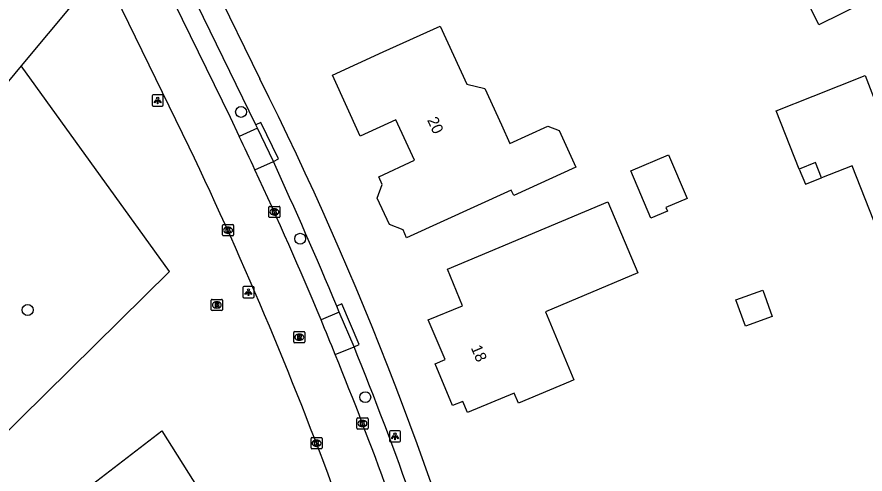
# Model space of a CAD drawing. Extents: x 160457 to 162082, y 388340 to 389736.
# Drawn here: x 160767.1 to 160843, y 388582.9 to 388623.8 of the extents above; entities that cross this region are included whole.
import ezdxf

# ---------------------------------------------------------------- set-up
doc = ezdxf.new("R2010")
doc.units = 0
for name, color, linetype in [('IMGEO_Boom', 7, 'Continuous'), ('IMGEO_Gemengd_bos', 7, 'Continuous'), ('IMGEO_Groenvoorziening', 7, 'Continuous'), ('IMGEO_Kolk', 7, 'Continuous'), ('IMGEO_Lichtpunt', 7, 'Continuous'), ('IMGEO_Loofbos', 7, 'Continuous'), ('IMGEO_Pand', 7, 'Continuous'), ('IMGEO_Pand_nummerreeks', 7, 'Continuous'), ('IMGEO_Pand_overbouw', 7, 'Continuous'), ('IMGEO_Parkeervlak_open', 7, 'Continuous'), ('IMGEO_Rijbaan_lokaal_open', 7, 'Continuous'), ('IMGEO_Rioolput', 7, 'Continuous'), ('IMGEO_Voetpad_open', 7, 'Continuous')]:
    doc.layers.add(name, color=color, linetype=linetype)

msp = doc.modelspace()

# ---------------------------------------------------------------- linework, layer by layer
at = {"layer": 'IMGEO_Boom'}
for centre in [(160787.122, 388615.309), (160792.414, 388603.948), (160768.028, 388597.574), (160798.242, 388589.768)]:
    msp.add_circle(centre, 0.489, dxfattribs=at)
at = {"layer": 'IMGEO_Gemengd_bos'}
msp.add_lwpolyline([(160784.735, 388561.456), (160767.245, 388576.916), (160780.041, 388586.754), (160790.306, 388570.459), (160784.735, 388561.456)], dxfattribs=at)
at = {"layer": 'IMGEO_Groenvoorziening'}
msp.add_lwpolyline([(160774.68, 388628.159), (160767.455, 388619.42)], dxfattribs=at)
at = {"layer": 'IMGEO_Kolk'}
for p, q in [((160789.602, 388605.924), (160789.602, 388606.776)), ((160789.677, 388606.85), (160790.529, 388606.85)), ((160790.09, 388606.63), (160790.115, 388606.63)), ((160790.603, 388606.776), (160790.603, 388605.924)), ((160790.529, 388605.85), (160789.677, 388605.85)), ((160790.113, 388606.07), (160790.088, 388606.07)), ((160785.456, 388604.29), (160785.456, 388605.142)), ((160785.531, 388605.216), (160786.383, 388605.216)), ((160785.944, 388604.996), (160785.969, 388604.996)), ((160786.457, 388605.142), (160786.457, 388604.29)), ((160786.383, 388604.216), (160785.531, 388604.216)), ((160785.967, 388604.436), (160785.942, 388604.436)), ((160797.487, 388586.984), (160797.487, 388587.836)), ((160797.562, 388587.91), (160798.414, 388587.91)), ((160797.975, 388587.69), (160798, 388587.69)), ((160798.488, 388587.836), (160798.488, 388586.984)), ((160798.414, 388586.91), (160797.562, 388586.91)), ((160797.998, 388587.13), (160797.973, 388587.13)), ((160793.383, 388585.217), (160793.383, 388586.069)), ((160793.458, 388586.143), (160794.31, 388586.143)), ((160794.384, 388586.069), (160794.384, 388585.217)), ((160793.894, 388585.363), (160793.869, 388585.363)), ((160793.871, 388585.923), (160793.896, 388585.923)), ((160794.31, 388585.143), (160793.458, 388585.143))]:
    msp.add_line(p, q, dxfattribs=at)
for points in [[(160789.602, 388605.924), (160789.602, 388606.776)], [(160789.677, 388606.85), (160790.529, 388606.85)], [(160789.923, 388606.55), (160790.046, 388606.55), (160790.046, 388606.399), (160790.176, 388606.55), (160790.34, 388606.55), (160790.194, 388606.399), (160790.347, 388606.15), (160790.195, 388606.15), (160790.11, 388606.314), (160790.046, 388606.247), (160790.046, 388606.15), (160789.923, 388606.15), (160789.923, 388606.55)], [(160790.603, 388606.776), (160790.603, 388605.924)], [(160790.529, 388605.85), (160789.677, 388605.85)], [(160785.456, 388604.29), (160785.456, 388605.142)], [(160785.531, 388605.216), (160786.383, 388605.216)], [(160785.777, 388604.916), (160785.9, 388604.916), (160785.9, 388604.765), (160786.03, 388604.916), (160786.194, 388604.916), (160786.048, 388604.765), (160786.201, 388604.516), (160786.049, 388604.516), (160785.964, 388604.68), (160785.9, 388604.613), (160785.9, 388604.516), (160785.777, 388604.516), (160785.777, 388604.916)], [(160786.457, 388605.142), (160786.457, 388604.29)], [(160786.383, 388604.216), (160785.531, 388604.216)], [(160797.487, 388586.984), (160797.487, 388587.836)], [(160797.562, 388587.91), (160798.414, 388587.91)], [(160797.808, 388587.61), (160797.931, 388587.61), (160797.931, 388587.459), (160798.061, 388587.61), (160798.225, 388587.61), (160798.079, 388587.459), (160798.232, 388587.21), (160798.08, 388587.21), (160797.995, 388587.374), (160797.931, 388587.307), (160797.931, 388587.21), (160797.808, 388587.21), (160797.808, 388587.61)], [(160798.488, 388587.836), (160798.488, 388586.984)], [(160798.414, 388586.91), (160797.562, 388586.91)], [(160793.383, 388585.217), (160793.383, 388586.069)], [(160793.458, 388586.143), (160794.31, 388586.143)], [(160794.384, 388586.069), (160794.384, 388585.217)], [(160793.704, 388585.843), (160793.827, 388585.843), (160793.827, 388585.692), (160793.957, 388585.843), (160794.121, 388585.843), (160793.975, 388585.692), (160794.128, 388585.443), (160793.976, 388585.443), (160793.891, 388585.607), (160793.827, 388585.54), (160793.827, 388585.443), (160793.704, 388585.443), (160793.704, 388585.843)], [(160794.31, 388585.143), (160793.458, 388585.143)]]:
    msp.add_lwpolyline(points, dxfattribs=at)
for centre, start, end in [((160789.679, 388606.774), 91.55205, 178.44795), ((160789.679, 388606.774), 91.55205, 178.44795), ((160790.527, 388606.774), 1.55205, 88.44795), ((160790.527, 388606.774), 1.55205, 88.44795), ((160789.679, 388605.926), 181.55205, 268.44795), ((160789.679, 388605.926), 181.55205, 268.44795), ((160790.527, 388605.926), 271.55205, 358.44795), ((160790.527, 388605.926), 271.55205, 358.44795), ((160785.533, 388605.14), 91.55205, 178.44795), ((160785.533, 388605.14), 91.55205, 178.44795), ((160786.381, 388605.14), 1.55205, 88.44795), ((160786.381, 388605.14), 1.55205, 88.44795), ((160785.533, 388604.292), 181.55205, 268.44795), ((160785.533, 388604.292), 181.55205, 268.44795), ((160786.381, 388604.292), 271.55205, 358.44795), ((160786.381, 388604.292), 271.55205, 358.44795), ((160797.564, 388587.834), 91.55205, 178.44795), ((160797.564, 388587.834), 91.55205, 178.44795), ((160798.412, 388587.834), 1.55205, 88.44795), ((160798.412, 388587.834), 1.55205, 88.44795), ((160797.564, 388586.986), 181.55205, 268.44795), ((160797.564, 388586.986), 181.55205, 268.44795), ((160798.412, 388586.986), 271.55205, 358.44795), ((160798.412, 388586.986), 271.55205, 358.44795), ((160793.46, 388586.067), 91.55205, 178.44795), ((160793.46, 388586.067), 91.55205, 178.44795), ((160794.308, 388586.067), 1.55205, 88.44795), ((160794.308, 388586.067), 1.55205, 88.44795), ((160793.46, 388585.219), 181.55205, 268.44795), ((160793.46, 388585.219), 181.55205, 268.44795), ((160794.308, 388585.219), 271.55205, 358.44795), ((160794.308, 388585.219), 271.55205, 358.44795)]:
    msp.add_arc(centre, 0.0765, start, end, dxfattribs=at)
for centre, major_axis, ratio, start_param, end_param in [((160790.089, 388606.35), (-0.387, 0.002), 0.722429, 4.712389, 7.853982), ((160790.114, 388606.35), (-0.39, 0.002), 0.717154, 1.570796, 4.712389), ((160785.943, 388604.716), (-0.387, 0.002), 0.722429, 4.712389, 7.853982), ((160785.968, 388604.716), (-0.39, 0.002), 0.717154, 1.570796, 4.712389), ((160797.974, 388587.41), (-0.387, 0.002), 0.722429, 4.712389, 7.853982), ((160797.999, 388587.41), (-0.39, 0.002), 0.717154, 1.570796, 4.712389), ((160793.87, 388585.643), (-0.387, 0.002), 0.722429, 4.712389, 7.853982), ((160793.895, 388585.643), (-0.39, 0.002), 0.717154, 1.570796, 4.712389)]:
    msp.add_ellipse(centre, major_axis=major_axis, ratio=ratio, start_param=start_param, end_param=end_param, dxfattribs=at)
at = {"layer": 'IMGEO_Lichtpunt'}
for p, q in [((160779.162, 388616.737), (160779.162, 388615.93)), ((160779.162, 388616.737), (160779.162, 388615.93)), ((160780.064, 388616.832), (160779.256, 388616.832)), ((160780.064, 388616.832), (160779.256, 388616.832)), ((160780.158, 388615.93), (160780.158, 388616.737)), ((160780.158, 388615.93), (160780.158, 388616.737)), ((160779.256, 388615.836), (160780.064, 388615.836)), ((160779.256, 388615.836), (160780.064, 388615.836)), ((160788.189, 388599.671), (160787.381, 388599.671)), ((160788.189, 388599.671), (160787.381, 388599.671)), ((160787.287, 388599.576), (160787.287, 388598.769)), ((160787.287, 388599.576), (160787.287, 388598.769)), ((160788.283, 388598.769), (160788.283, 388599.576)), ((160788.283, 388598.769), (160788.283, 388599.576)), ((160787.381, 388598.675), (160788.189, 388598.675)), ((160787.381, 388598.675), (160788.189, 388598.675)), ((160801.299, 388586.76), (160800.491, 388586.76)), ((160801.299, 388586.76), (160800.491, 388586.76)), ((160800.397, 388586.665), (160800.397, 388585.858)), ((160800.397, 388586.665), (160800.397, 388585.858)), ((160801.393, 388585.858), (160801.393, 388586.665)), ((160801.393, 388585.858), (160801.393, 388586.665)), ((160800.491, 388585.764), (160801.299, 388585.764)), ((160800.491, 388585.764), (160801.299, 388585.764))]:
    msp.add_line(p, q, dxfattribs=at)
for points in [[(160779.536, 388616.401), (160779.575, 388616.373), (160779.387, 388616.111), (160779.349, 388616.138), (160779.536, 388616.401)], [(160779.638, 388616.353), (160779.685, 388616.353), (160779.685, 388616.031), (160779.638, 388616.031), (160779.638, 388616.353)], [(160779.748, 388616.373), (160779.786, 388616.4), (160779.973, 388616.138), (160779.934, 388616.11), (160779.748, 388616.373)], [(160787.661, 388599.24), (160787.7, 388599.212), (160787.512, 388598.95), (160787.474, 388598.977), (160787.661, 388599.24)], [(160787.763, 388599.192), (160787.81, 388599.192), (160787.81, 388598.87), (160787.763, 388598.87), (160787.763, 388599.192)], [(160787.873, 388599.212), (160787.911, 388599.239), (160788.098, 388598.977), (160788.059, 388598.949), (160787.873, 388599.212)], [(160800.771, 388586.329), (160800.81, 388586.301), (160800.622, 388586.039), (160800.584, 388586.066), (160800.771, 388586.329)], [(160800.873, 388586.281), (160800.92, 388586.281), (160800.92, 388585.959), (160800.873, 388585.959), (160800.873, 388586.281)], [(160800.983, 388586.301), (160801.021, 388586.328), (160801.208, 388586.066), (160801.169, 388586.038), (160800.983, 388586.301)]]:
    msp.add_lwpolyline(points, dxfattribs=at)
for centre in [(160779.661, 388616.535), (160787.786, 388599.374), (160800.896, 388586.463)]:
    msp.add_circle(centre, 0.0994, dxfattribs=at)
for centre, start, end in [((160779.256, 388616.737), 90, 180), ((160779.256, 388616.737), 90, 180), ((160780.064, 388616.737), 0, 90), ((160780.064, 388616.737), 0, 90), ((160779.256, 388615.93), 180, 270), ((160779.256, 388615.93), 180, 270), ((160780.064, 388615.93), 270, 0), ((160780.064, 388615.93), 270, 360), ((160787.381, 388599.576), 90, 180), ((160787.381, 388599.576), 90, 180), ((160788.189, 388599.576), 0, 90), ((160788.189, 388599.576), 0, 90), ((160787.381, 388598.769), 180, 270), ((160787.381, 388598.769), 180, 270), ((160788.189, 388598.769), 270, 0), ((160788.189, 388598.769), 270, 360), ((160800.491, 388586.665), 90, 180), ((160800.491, 388586.665), 90, 180), ((160801.299, 388586.665), 0, 90), ((160801.299, 388586.665), 0, 90), ((160800.491, 388585.858), 180, 270), ((160800.491, 388585.858), 180, 270), ((160801.299, 388585.858), 270, 0), ((160801.299, 388585.858), 270, 360)]:
    msp.add_arc(centre, 0.0946, start, end, dxfattribs=at)
at = {"layer": 'IMGEO_Loofbos'}
for points in [[(160737.308, 388582.959), (160753.488, 388577.188), (160762.874, 388583.451), (160780.727, 388601.005), (160767.455, 388619.42)], [(160767.455, 388619.42), (160737.308, 388582.959)]]:
    msp.add_lwpolyline(points, dxfattribs=at)
at = {"layer": 'IMGEO_Pand'}
for points in [[(160829.98, 388633.244), (160833.213, 388634.834), (160836.264, 388636.334), (160837.071, 388636.731), (160840.75, 388638.54), (160842.021, 388635.981), (160843.345, 388636.651), (160844.822, 388633.675), (160843.472, 388633.054), (160844.732, 388630.459), (160841.155, 388628.699), (160842.9, 388625.1), (160838.842, 388623.094), (160837.071, 388626.698), (160833.951, 388625.164), (160829.98, 388633.244)], [(160801.932, 388604.031), (160801.637, 388604.736), (160800.404, 388605.22), (160799.301, 388607.577), (160799.754, 388608.803), (160799.448, 388609.506), (160802.641, 388610.98), (160800.981, 388614.598), (160797.785, 388613.128), (160795.293, 388618.607), (160799.845, 388620.678), (160804.951, 388623), (160807.316, 388617.803), (160808.948, 388617.404), (160810.423, 388614.163), (160811.184, 388612.491), (160814.583, 388614.038), (160815.583, 388613.634), (160817.078, 388610.348), (160811.527, 388607.822), (160811.283, 388608.315), (160801.932, 388604.031)], [(160843.76, 388605.56), (160841.799, 388610.486), (160839.067, 388609.398), (160838.522, 388610.766), (160837.08, 388610.192), (160835.002, 388615.409), (160838.329, 388616.732), (160842.974, 388618.58), (160844.227, 388615.307), (160850.05, 388617.612), (160852.452, 388611.517), (160853.104, 388611.773), (160854.219, 388608.964), (160851.931, 388608.061), (160851.673, 388608.71), (160843.76, 388605.56)], [(160822.009, 388610.04), (160825.387, 388611.463), (160827.034, 388607.552), (160825.14, 388606.755), (160825.285, 388606.412), (160823.8, 388605.787), (160822.009, 388610.04)], [(160811.958, 388589.232), (160811.561, 388590.115), (160807.398, 388588.383), (160806.976, 388589.388), (160806.059, 388589.032), (160804.496, 388592.764), (160805.397, 388593.143), (160803.875, 388596.677), (160806.929, 388597.954), (160805.604, 388601.224), (160810.215, 388603.16), (160819.957, 388607.249), (160822.636, 388600.89), (160814.354, 388597.403), (160816.918, 388591.321), (160816.566, 388591.173), (160811.958, 388589.232)], [(160831.397, 388598.487), (160833.808, 388599.357), (160834.664, 388596.986), (160832.253, 388596.116), (160831.397, 388598.487)]]:
    msp.add_lwpolyline(points, dxfattribs=at)
at = {"layer": 'IMGEO_Pand_overbouw'}
msp.add_lwpolyline([(160837.625, 388608.824), (160839.067, 388609.398), (160838.522, 388610.766), (160837.08, 388610.192)], close=True, dxfattribs=at)
at = {"layer": 'IMGEO_Parkeervlak_open'}
for points in [[(160788.581, 388613.855), (160786.963, 388613.109)], [(160788.369, 388610.119), (160790.013, 388610.878)], [(160795.916, 388597.377), (160794.279, 388596.688)], [(160795.557, 388593.575), (160797.231, 388594.281)]]:
    msp.add_lwpolyline(points, dxfattribs=at)
at = {"layer": 'IMGEO_Rijbaan_lokaal_open'}
for points in [[(160773.981, 388639.715), (160786.14, 388614.827), (160786.963, 388613.109)], [(160782.482, 388612.146), (160774.68, 388628.159)]]:
    msp.add_lwpolyline(points, dxfattribs=at)
for centre, radius, start, end in [((160463.692, 388459.27), 358.009, 24.92012, 25.4489), ((160456.711, 388456.601), 361, 19.95218, 25.52296), ((160466.189, 388460.335), 355.296, 22.56753, 24.93403), ((160488.255, 388469.235), 331.504, 22.02913, 22.61075), ((160463.329, 388459.047), 358.432, 19.93653, 22.04428)]:
    msp.add_arc(centre, radius, start, end, dxfattribs=at)
at = {"layer": 'IMGEO_Rioolput'}
for p, q in [((160784.456, 388597.596), (160784.456, 388598.448)), ((160784.531, 388598.522), (160785.383, 388598.522)), ((160784.944, 388598.302), (160784.969, 388598.302)), ((160785.457, 388598.448), (160785.457, 388597.596)), ((160785.383, 388597.522), (160784.531, 388597.522)), ((160784.967, 388597.742), (160784.942, 388597.742)), ((160791.833, 388594.71), (160791.833, 388595.562)), ((160791.908, 388595.636), (160792.76, 388595.636)), ((160792.321, 388595.416), (160792.346, 388595.416)), ((160792.834, 388595.562), (160792.834, 388594.71)), ((160792.76, 388594.636), (160791.908, 388594.636)), ((160792.344, 388594.856), (160792.319, 388594.856))]:
    msp.add_line(p, q, dxfattribs=at)
for points in [[(160784.456, 388597.596), (160784.456, 388598.448)], [(160784.531, 388598.522), (160785.383, 388598.522)], [(160785.045, 388598.22), (160784.793, 388598.222), (160784.793, 388597.822)], [(160784.971, 388598.141), (160784.917, 388598.141), (160784.917, 388598.06)], [(160785.457, 388598.448), (160785.457, 388597.596)], [(160785.383, 388597.522), (160784.531, 388597.522)], [(160784.793, 388597.822), (160784.917, 388597.822), (160784.917, 388597.984), (160784.928, 388597.984)], [(160784.917, 388598.06), (160784.969, 388598.06)], [(160784.975, 388597.955), (160785.046, 388597.822), (160785.186, 388597.822), (160785.121, 388597.948)], [(160791.833, 388594.71), (160791.833, 388595.562)], [(160791.908, 388595.636), (160792.76, 388595.636)], [(160792.422, 388595.334), (160792.17, 388595.336), (160792.17, 388594.936)], [(160792.17, 388594.936), (160792.294, 388594.936), (160792.294, 388595.098), (160792.305, 388595.098)], [(160792.348, 388595.255), (160792.294, 388595.255), (160792.294, 388595.174)], [(160792.294, 388595.174), (160792.346, 388595.174)], [(160792.352, 388595.069), (160792.423, 388594.936), (160792.563, 388594.936), (160792.498, 388595.062)], [(160792.834, 388595.562), (160792.834, 388594.71)], [(160792.76, 388594.636), (160791.908, 388594.636)]]:
    msp.add_lwpolyline(points, dxfattribs=at)
for centre, radius, start, end in [((160784.533, 388598.446), 0.0765, 91.55205, 178.44795), ((160784.533, 388598.446), 0.0765, 91.55205, 178.44795), ((160784.977, 388598.045), 0.0964, 77.00612, 93.18647), ((160784.991, 388598.102), 0.0378, 276.66336, 79.67722), ((160785.044, 388598.11), 0.109, 350.36119, 89.41601), ((160785.042, 388598.11), 0.112, 277.58423, 350.98172), ((160785.381, 388598.446), 0.0765, 1.55205, 88.44795), ((160785.381, 388598.446), 0.0765, 1.55205, 88.44795), ((160784.533, 388597.598), 0.0765, 181.55205, 268.44795), ((160784.533, 388597.598), 0.0765, 181.55205, 268.44795), ((160784.927, 388597.931), 0.0533, 26.02933, 88.69889), ((160784.953, 388598.249), 0.19, 274.7715, 282.96867), ((160785.026, 388597.895), 0.108, 29.51342, 73.79051), ((160785.381, 388597.598), 0.0765, 271.55205, 358.44795), ((160785.381, 388597.598), 0.0765, 271.55205, 358.44795), ((160791.91, 388595.56), 0.0765, 91.55205, 178.44795), ((160791.91, 388595.56), 0.0765, 91.55205, 178.44795), ((160792.304, 388595.045), 0.0533, 26.02933, 88.69889), ((160792.33, 388595.363), 0.19, 274.7715, 282.96867), ((160792.354, 388595.159), 0.0964, 77.00612, 93.18647), ((160792.368, 388595.216), 0.0378, 276.66336, 79.67722), ((160792.421, 388595.224), 0.109, 350.36119, 89.41601), ((160792.419, 388595.224), 0.112, 277.58423, 350.98172), ((160792.403, 388595.009), 0.108, 29.51342, 73.79051), ((160792.758, 388595.56), 0.0765, 1.55205, 88.44795), ((160792.758, 388595.56), 0.0765, 1.55205, 88.44795), ((160791.91, 388594.712), 0.0765, 181.55205, 268.44795), ((160791.91, 388594.712), 0.0765, 181.55205, 268.44795), ((160792.758, 388594.712), 0.0765, 271.55205, 358.44795), ((160792.758, 388594.712), 0.0765, 271.55205, 358.44795)]:
    msp.add_arc(centre, radius, start, end, dxfattribs=at)
for centre, major_axis, ratio, start_param, end_param in [((160784.943, 388598.022), (-0.387, 0.002), 0.722429, 4.712389, 7.853982), ((160784.968, 388598.022), (-0.39, 0.002), 0.717154, 1.570796, 4.712389), ((160792.32, 388595.136), (-0.387, 0.002), 0.722429, 4.712389, 7.853982), ((160792.345, 388595.136), (-0.39, 0.002), 0.717154, 1.570796, 4.712389)]:
    msp.add_ellipse(centre, major_axis=major_axis, ratio=ratio, start_param=start_param, end_param=end_param, dxfattribs=at)
at = {"layer": 'IMGEO_Voetpad_open'}
for points in [[(160776.541, 388643.382), (160788.81, 388618.259)], [(160788.436, 388614.156), (160776.749, 388638.166)], [(160790.013, 388610.878), (160790.463, 388611.094), (160788.886, 388614.372), (160788.436, 388614.156)], [(160788.581, 388613.855), (160788.436, 388614.156)], [(160790.013, 388610.878), (160788.581, 388613.855)], [(160797.231, 388594.281), (160797.691, 388594.476), (160796.145, 388598.116), (160795.685, 388597.921)], [(160795.916, 388597.377), (160795.685, 388597.921)], [(160797.231, 388594.281), (160795.916, 388597.377)]]:
    msp.add_lwpolyline(points, dxfattribs=at)
for centre, radius, start, end in [((160508.349, 388478.058), 313.552, 15.60565, 26.56023), ((160409.847, 388436.738), 418.152, 22.6726, 24.61074), ((160509.607, 388477.508), 310.425, 16.53594, 22.09676)]:
    msp.add_arc(centre, radius, start, end, dxfattribs=at)

# ---------------------------------------------------------------- texts
at = {"layer": 'IMGEO_Pand_nummerreeks'}
for s, rotation, p in [('20', 294.64843, (160803.758, 388614.588)), ('18', 293.01408, (160807.67, 388594.189))]:
    msp.add_text(s, height=1, rotation=rotation, dxfattribs=at).set_placement(p)

doc.saveas('drawing.dxf')
